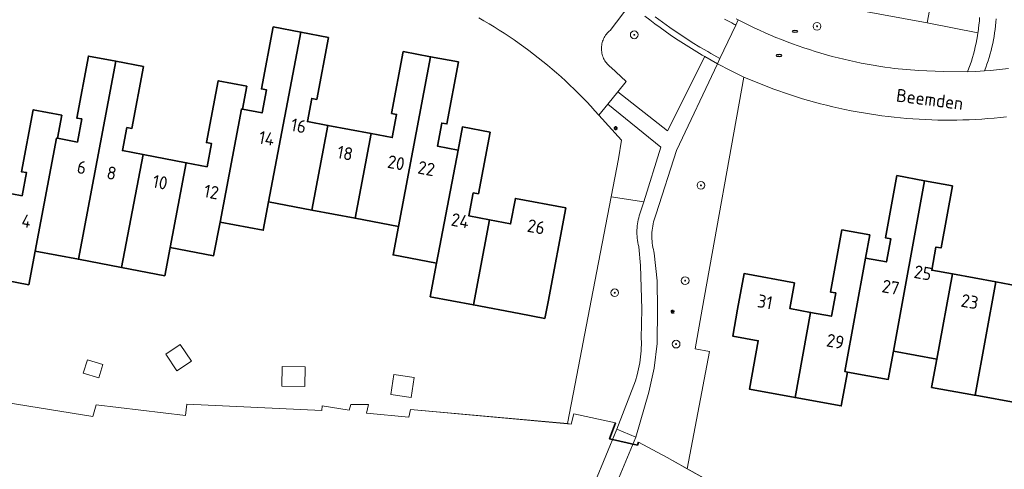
# Model space of a CAD drawing. Header units: metres. Extents: x 152610 to 160096, y 456114 to 462495.
# Tile 613 of 656: x 158784 to 158886, y 460733 to 460780. Entities that reach past the tile are written whole.
import ezdxf
from ezdxf.enums import TextEntityAlignment as Align

# ---------------------------------------------------------------- set-up
doc = ezdxf.new("R2010")
doc.units = ezdxf.units.M
doc.header["$LTSCALE"] = 0.5
doc.layers.get('0').update_dxf_attribs({"linetype": 'CONTINUOUS'})
for name, color, linetype, lineweight in [('B-PV-GK-BESCHOEIING-G', 251, 'GK-BESCHOEIING-SO', 18), ('B-PV-GK-KADEMUUR-G', 251, 'CONTINUOUS', 35), ('B-PV-GR-BEPLANTING_CULTUUR_BOSPLANTSOEN-GV', 251, 'CONTINUOUS', 18), ('B-PV-GR-BOOM-S', 251, 'CONTINUOUS', 25), ('B-PV-IE-MEUBILAIR-S', 251, 'CONTINUOUS', 25), ('B-PV-KW-KUNSTWERK_DEK-GV', 251, 'CONTINUOUS', 18), ('B-PV-OG-BEBOUWING-GV', 6, 'CONTINUOUS', 35), ('B-PV-OG-BEBOUWING-T18', 1, 'CONTINUOUS', 18), ('B-PV-OG-BEBOUWING_SCHUUR-GV', 251, 'CONTINUOUS', 18), ('B-PV-OG-TOPOGRAFIE-T18', 1, 'CONTINUOUS', 18), ('B-PV-OG-WATER_SLOOT-GV', 251, 'CONTINUOUS', 18), ('B-PV-VH-GESLOTENVERHARDING_ASFALT-GV', 251, 'CONTINUOUS', 18), ('B-PV-VH-HALFVERHARDING_GRAVEL-GV', 251, 'CONTINUOUS', 18), ('B-PV-VH-OPENVERHARDING_BETONSTRAATSTEEN-GV', 251, 'CONTINUOUS', 18), ('B-PV-VH-OPENVERHARDING_STRAATBAKSTEEN-GV', 251, 'CONTINUOUS', 18)]:
    doc.layers.add(name, color=color, linetype=linetype, lineweight=lineweight)
doc.styles.add('NLCS-ISO', font='NLCS-ISO.ttf')
doc.styles.add('NLCS-ISO-M750-T18', font='NLCS-ISO.ttf', dxfattribs={"height": 1.35})
doc.linetypes.add('GK-BESCHOEIING-SO', pattern='A,18,-3,[1,NLCS.SHX,S=0.6,R=0,X=0,Y=0],-3', length=24)

# ---------------------------------------------------------------- blocks, each defined once
blk = doc.blocks.new('SIE-MEUBILAIR_PAAL_LICHTMAST-SO')
for points in [[(-0.62, 0), (-1, 0)], [(-0.71, 0.71), (-0.44, 0.44)], [(0, 1), (0, 0.62)], [(0.44, 0.44), (0.71, 0.71)], [(1, 0), (0.62, 0)], [(-0.71, -0.71), (-0.44, -0.44)], [(0, -0.62), (0, -1)], [(0.44, -0.44), (0.71, -0.71)]]:
    blk.add_lwpolyline(points)
blk.add_circle((0, 0), 0.5)
blk = doc.blocks.new('SIE-MEUBILAIR_PUT_RIOOLPUT-SO')
blk.add_ellipse((0, 0), major_axis=(1.25, 0), ratio=0.54)
at = {"style": 'NLCS-ISO'}
blk.add_text('ri', height=0.75, dxfattribs=at).set_placement((-0.04, 0.07), align=Align.MIDDLE_CENTER)
blk = doc.blocks.new('SGR-BOOM_GBKN-SO')
at = {"linetype": 'ByBlock', "lineweight": 18}
h = blk.add_hatch(color=0, dxfattribs=at)
h.dxf.hatch_style = 1
edge = h.paths.add_edge_path()
edge.add_arc((0, 0), 0.25, 0, 360)
at = {"color": 0, "linetype": 'ByBlock', "lineweight": 18}
for radius in [2, 0.25]:
    blk.add_circle((0, 0), radius, dxfattribs=at)
at = {"color": 0, "linetype": 'ByBlock', "lineweight": 18, "style": 'NLCS-ISO'}
blk.add_attdef('SOORT', (2.5, 0), '', height=1.5, dxfattribs=at)

msp = doc.modelspace()

# ---------------------------------------------------------------- linework, layer by layer
at = {"layer": 'B-PV-GK-BESCHOEIING-G', "flags": 128}
for points in [[(158773.984, 460744.249), (158779.486, 460741.839), (158782.569, 460740.917), (158782.308, 460740.292), (158791.313, 460738.833), (158791.654, 460740.062), (158800.94, 460738.946), (158801.08, 460740.114), (158815.119, 460739.447), (158815.159, 460739.931), (158817.939, 460739.491), (158818.139, 460740.096), (158819.972, 460740.078), (158819.752, 460739.192), (158824.163, 460738.774), (158824.323, 460739.56), (158841.043, 460738.05), (158841.303, 460739.098), (158845.635, 460738.157)], [(158848.032, 460736.146), (158850.994, 460734.558), (158869.376, 460724.269), (158871.452, 460723.325), (158874.797, 460722.484), (158880.054, 460722.228), (158880.133, 460723.558), (158897.373, 460724.103), (158911.592, 460724.887), (158914.674, 460724.871), (158918.844, 460724.352), (158921.583, 460724.074), (158932.764, 460721.893), (158935.424, 460720.929), (158938.407, 460719.221), (158940.081, 460717.33), (158940.627, 460716.303), (158941.374, 460714.572), (158941.981, 460712.357), (158943.155, 460707.787), (158944.593, 460701.666), (158946.294, 460694.699), (158948.134, 460689.122), (158950.962, 460682.076), (158954.135, 460674.084), (158958.616, 460665.892), (158961.221, 460661.283)]]:
    msp.add_lwpolyline(points, dxfattribs=at)
at = {"layer": 'B-PV-GK-KADEMUUR-G', "flags": 128}
msp.add_lwpolyline([(158845.635, 460738.157), (158845.013, 460736.505), (158847.914, 460735.864), (158848.032, 460736.146)], dxfattribs=at)
at = {"layer": 'B-PV-GR-BEPLANTING_CULTUUR_BOSPLANTSOEN-GV', "flags": 128}
for points in [[(158858.195, 460780.183), (158858.389, 460780.082), (158858.939, 460779.8), (158859.494, 460779.525), (158860.051, 460779.257), (158860.612, 460778.996), (158861.176, 460778.743), (158861.744, 460778.497), (158862.315, 460778.258), (158862.888, 460778.026), (158863.465, 460777.802), (158864.044, 460777.586), (158864.627, 460777.377), (158865.212, 460777.176), (158865.799, 460776.982), (158866.389, 460776.796), (158866.981, 460776.617), (158867.576, 460776.446), (158868.172, 460776.283), (158868.771, 460776.128), (158869.372, 460775.98), (158869.974, 460775.84), (158870.579, 460775.708), (158871.185, 460775.584), (158871.792, 460775.468), (158872.401, 460775.359), (158873.012, 460775.258), (158873.623, 460775.166), (158874.236, 460775.081), (158874.595, 460775.035), (158875.875, 460774.909), (158877.158, 460774.81), (158879.694, 460774.697), (158882.232, 460774.691), (158882.369, 460775.052), (158882.499, 460775.416), (158882.621, 460775.782), (158882.736, 460776.151), (158882.843, 460776.523), (158882.942, 460776.896), (158883.033, 460777.271), (158883.117, 460777.648), (158883.192, 460778.027), (158883.26, 460778.407), (158883.31, 460778.718), (158878.027, 460779.772), (158850.976, 460784.767)], [(158878.934, 460784.601), (158878.027, 460779.772), (158883.31, 460778.718), (158883.321, 460778.789), (158883.373, 460779.172), (158883.417, 460779.555), (158883.453, 460779.94), (158883.481, 460780.325)], [(158847.176, 460781.709), (158845.077, 460778.988), (158844.971, 460778.897), (158844.871, 460778.799), (158844.777, 460778.696), (158844.688, 460778.588), (158844.606, 460778.475), (158844.53, 460778.358), (158844.462, 460778.236), (158844.4, 460778.111), (158844.346, 460777.982), (158844.299, 460777.851), (158844.259, 460777.716), (158844.228, 460777.58), (158844.204, 460777.443), (158844.188, 460777.304), (158844.181, 460777.165), (158844.181, 460777.025), (158844.189, 460776.885), (158844.205, 460776.747), (158844.229, 460776.609), (158844.261, 460776.473), (158844.3, 460776.339), (158844.348, 460776.207), (158844.402, 460776.079), (158844.464, 460775.954), (158844.533, 460775.832), (158844.609, 460775.715), (158844.691, 460775.602), (158844.78, 460775.494), (158844.875, 460775.391), (158844.975, 460775.294), (158845.081, 460775.203), (158845.152, 460775.148), (158846.735, 460773.668), (158845.871, 460772.595), (158851.046, 460768.551), (158854.919, 460776.258), (158854.646, 460776.417), (158854.084, 460776.752), (158853.525, 460777.094), (158852.971, 460777.442), (158852.421, 460777.797), (158851.876, 460778.159), (158851.334, 460778.528), (158850.798, 460778.903), (158850.266, 460779.285), (158849.739, 460779.673), (158849.216, 460780.068), (158848.699, 460780.469)], [(158885.198, 460780.202), (158885.171, 460779.831), (158885.137, 460779.46), (158885.095, 460779.09), (158885.044, 460778.721), (158884.986, 460778.353), (158884.92, 460777.987), (158884.846, 460777.622), (158884.765, 460777.258), (158884.675, 460776.897), (158884.578, 460776.538), (158884.473, 460776.18), (158884.36, 460775.825), (158884.24, 460775.473), (158884.112, 460775.123), (158883.977, 460774.776), (158884.606, 460774.822), (158885.235, 460774.876), (158885.864, 460774.937), (158886.491, 460775.007)]]:
    msp.add_lwpolyline(points, dxfattribs=at)
for points in [[(158857.596, 460774.806), (158856.231, 460775.522), (158851.965, 460766.51), (158849.865, 460759.924), (158849.785, 460759.715), (158849.713, 460759.504), (158849.648, 460759.29), (158849.591, 460759.074), (158849.542, 460758.856), (158849.5, 460758.637), (158849.466, 460758.416), (158849.441, 460758.194), (158849.423, 460757.972), (158849.413, 460757.748), (158849.412, 460757.525), (158849.418, 460757.302), (158849.432, 460757.079), (158849.455, 460756.857), (158849.485, 460756.635), (158849.523, 460756.415), (158849.569, 460756.196), (158849.622, 460755.98), (158849.663, 460755.835), (158849.982, 460752.926), (158850, 460750), (158849.975, 460746.416), (158849.67, 460743.861), (158849.085, 460741.355), (158847.733, 460736.697), (158845.782, 460737.502), (158845.34, 460736.432), (158847.914, 460735.864), (158848.032, 460736.146), (158850.995, 460734.558), (158853.093, 460733.384), (158854.064, 460738.502), (158855.412, 460745.6), (158853.912, 460745.856), (158854.655, 460750), (158858.981, 460774.13)], [(158850.352, 460766.852), (158844.849, 460771.329), (158843.915, 460770.173), (158846.277, 460767.583), (158845.944, 460765.617), (158845.185, 460761.685), (158848.567, 460761.151)], [(158848.567, 460761.151), (158845.185, 460761.685), (158842.931, 460750), (158841.608, 460743.144), (158840.632, 460738.087), (158841.043, 460738.05), (158841.303, 460739.098), (158845.635, 460738.157), (158845.012, 460736.505), (158845.34, 460736.432), (158845.782, 460737.502), (158847.71, 460742.555), (158847.89, 460743.162), (158847.969, 460743.469), (158848.04, 460743.778), (158848.103, 460744.088), (158848.158, 460744.4), (158848.205, 460744.713), (158848.244, 460745.027), (158848.276, 460745.342), (158848.299, 460745.658), (158848.315, 460745.974), (158848.322, 460746.291), (158848.322, 460746.608), (158848.313, 460746.923), (158848.313, 460746.926), (158848.375, 460750), (158848.233, 460754.538), (158848.065, 460756.488), (158848.055, 460756.524), (158848.003, 460756.732), (158847.959, 460756.942), (158847.923, 460757.154), (158847.895, 460757.366), (158847.875, 460757.58), (158847.862, 460757.794), (158847.858, 460758.009), (158847.862, 460758.223), (158847.873, 460758.437), (158847.893, 460758.651), (158847.92, 460758.864), (158847.956, 460759.075), (158847.999, 460759.285), (158848.051, 460759.494), (158848.109, 460759.7), (158848.176, 460759.904)]]:
    msp.add_lwpolyline(points, close=True, dxfattribs=at)
at = {"layer": 'B-PV-KW-KUNSTWERK_DEK-GV', "flags": 128}
msp.add_lwpolyline([(158847.733, 460736.697), (158845.782, 460737.502), (158842.348, 460729.18), (158844.299, 460728.375)], close=True, dxfattribs=at)
at = {"layer": 'B-PV-OG-BEBOUWING-GV', "flags": 128}
for points in [[(158812.934, 460778.807), (158810.064, 460779.351), (158808.84, 460772.903), (158809.367, 460772.803), (158808.912, 460770.4), (158806.86, 460770.789), (158806.762, 460770.808), (158804.533, 460759.049), (158809.028, 460758.196), (158809.585, 460761.145)], [(158815.817, 460778.261), (158812.934, 460778.807), (158809.585, 460761.145), (158814.08, 460760.294), (158815.75, 460769.105), (158813.611, 460769.51), (158814.067, 460771.913), (158814.594, 460771.811)], [(158793.71, 460775.771), (158790.861, 460776.312), (158789.64, 460769.873), (158790.168, 460769.773), (158789.712, 460767.37), (158787.639, 460767.765), (158787.541, 460767.784), (158785.314, 460756.032), (158789.806, 460755.177)], [(158826.418, 460776.251), (158823.582, 460776.789), (158822.363, 460770.343), (158822.888, 460770.242), (158822.433, 460767.839), (158820.246, 460768.253), (158818.575, 460759.442), (158823.068, 460758.591), (158823.071, 460758.591)], [(158829.328, 460775.7), (158826.418, 460776.251), (158823.071, 460758.591), (158823.068, 460758.591), (158822.511, 460755.643), (158827.046, 460754.785), (158829.273, 460766.543), (158827.122, 460766.95), (158827.578, 460769.353), (158828.107, 460769.253)], [(158796.596, 460775.223), (158793.71, 460775.771), (158789.806, 460755.177), (158794.3, 460754.322), (158796.529, 460766.076), (158794.393, 460766.48), (158794.848, 460768.884), (158795.376, 460768.784)], [(158807.316, 460773.192), (158804.345, 460773.755), (158803.124, 460767.316), (158803.652, 460767.217), (158803.196, 460764.813), (158801.023, 460765.225), (158799.353, 460756.415), (158803.871, 460755.555), (158804.533, 460759.049), (158806.762, 460770.808), (158806.86, 460770.789)], [(158788.096, 460770.164), (158785.118, 460770.732), (158783.894, 460764.293), (158784.423, 460764.192), (158783.965, 460761.788), (158781.816, 460762.197), (158780.146, 460753.386), (158784.65, 460752.529), (158785.314, 460756.032), (158787.541, 460767.784), (158787.639, 460767.765)], [(158820.246, 460768.253), (158815.75, 460769.105), (158814.08, 460760.294), (158818.575, 460759.442)], [(158832.6, 460768.403), (158829.728, 460768.946), (158829.273, 460766.543), (158827.046, 460754.785), (158826.382, 460751.282), (158830.876, 460750.43), (158832.557, 460759.28), (158830.403, 460759.689), (158830.858, 460762.092), (158831.388, 460761.991)], [(158801.023, 460765.225), (158796.529, 460766.076), (158794.3, 460754.322), (158798.794, 460753.467), (158799.353, 460756.415)], [(158877.749, 460763.356), (158874.888, 460763.878), (158873.711, 460757.412), (158874.241, 460757.315), (158873.801, 460754.902), (158871.62, 460755.299), (158869.474, 460743.507), (158869.742, 460743.458), (158873.988, 460742.682), (158874.525, 460745.634)], [(158880.648, 460762.828), (158877.749, 460763.356), (158874.525, 460745.634), (158879.039, 460744.809), (158880.647, 460753.654), (158878.502, 460754.044), (158878.94, 460756.458), (158879.471, 460756.362)], [(158832.557, 460759.28), (158830.876, 460750.43), (158835.635, 460749.528), (158838.291, 460749.025), (158838.621, 460750.764), (158840.472, 460760.524), (158835.239, 460761.514), (158834.736, 460758.867)], [(158891.314, 460760.888), (158888.43, 460761.412), (158887.252, 460754.946), (158887.782, 460754.85), (158887.343, 460752.437), (158885.161, 460752.834), (158883.014, 460741.034), (158887.548, 460740.205), (158888.087, 460743.156), (158888.683, 460746.429), (158890.875, 460758.474)], [(158872.059, 460757.71), (158869.169, 460758.239), (158867.989, 460751.773), (158868.521, 460751.676), (158868.214, 460749.999), (158868.079, 460749.262), (158865.92, 460749.656), (158864.31, 460740.807), (158869.098, 460739.933), (158869.742, 460743.458), (158869.474, 460743.507), (158871.62, 460755.299)], [(158864.258, 460752.734), (158859, 460753.688), (158858.329, 460750), (158857.819, 460747.193), (158860.467, 460746.709), (158859.549, 460741.677), (158864.31, 460740.807), (158865.92, 460749.656), (158863.771, 460750.049)], [(158885.161, 460752.834), (158880.647, 460753.654), (158879.039, 460744.809), (158878.486, 460741.861), (158882.938, 460741.047), (158883.014, 460741.034)]]:
    msp.add_lwpolyline(points, close=True, dxfattribs=at)
at = {"layer": 'B-PV-OG-BEBOUWING_SCHUUR-GV', "flags": 128}
for points in [[(158801.551, 460744.588), (158800.407, 460746.309), (158798.911, 460745.315), (158800.055, 460743.594)], [(158792.365, 460744.237), (158790.742, 460744.73), (158790.32, 460743.344), (158791.943, 460742.85)], [(158813.369, 460743.988), (158811.005, 460744.034), (158810.965, 460741.983), (158813.33, 460741.937)], [(158824.716, 460742.874), (158822.609, 460743.204), (158822.283, 460741.123), (158824.39, 460740.792)]]:
    msp.add_lwpolyline(points, close=True, dxfattribs=at)
at = {"layer": 'B-PV-OG-WATER_SLOOT-GV', "flags": 128}
msp.add_lwpolyline([(158869.376, 460724.269), (158853.093, 460733.384), (158850.995, 460734.558), (158848.032, 460736.146), (158847.914, 460735.864), (158845.34, 460736.432), (158845.012, 460736.505), (158845.635, 460738.157), (158841.303, 460739.098), (158841.043, 460738.05), (158840.632, 460738.087), (158824.323, 460739.56), (158824.163, 460738.774), (158819.752, 460739.192), (158819.972, 460740.078), (158818.139, 460740.096), (158817.939, 460739.491), (158815.159, 460739.931), (158815.119, 460739.448), (158801.08, 460740.114), (158800.94, 460738.946), (158791.653, 460740.062), (158791.313, 460738.833), (158782.308, 460740.292)], dxfattribs=at)
at = {"layer": 'B-PV-VH-GESLOTENVERHARDING_ASFALT-GV', "flags": 128}
msp.add_lwpolyline([(158847.733, 460736.697), (158845.782, 460737.502), (158842.348, 460729.18), (158844.299, 460728.375)], close=True, dxfattribs=at)
at = {"layer": 'B-PV-VH-HALFVERHARDING_GRAVEL-GV', "flags": 128}
msp.add_lwpolyline([(158883.481, 460780.325), (158883.453, 460779.94), (158883.417, 460779.555), (158883.373, 460779.172), (158883.321, 460778.789), (158883.31, 460778.718), (158883.26, 460778.407), (158883.192, 460778.027), (158883.117, 460777.648), (158883.033, 460777.271), (158882.942, 460776.896), (158882.843, 460776.523), (158882.736, 460776.151), (158882.621, 460775.782), (158882.499, 460775.416), (158882.369, 460775.052), (158882.232, 460774.691), (158883.105, 460774.726), (158883.977, 460774.776), (158884.112, 460775.123), (158884.24, 460775.473), (158884.36, 460775.825), (158884.473, 460776.18), (158884.578, 460776.538), (158884.675, 460776.897), (158884.765, 460777.258), (158884.846, 460777.622), (158884.92, 460777.987), (158884.986, 460778.353), (158885.044, 460778.721), (158885.095, 460779.09), (158885.137, 460779.46), (158885.171, 460779.831), (158885.198, 460780.202)], dxfattribs=at)
at = {"layer": 'B-PV-VH-OPENVERHARDING_BETONSTRAATSTEEN-GV', "flags": 128}
msp.add_lwpolyline([(158886.491, 460775.007), (158885.864, 460774.937), (158885.235, 460774.876), (158884.606, 460774.822), (158883.977, 460774.776), (158883.105, 460774.726), (158882.232, 460774.691), (158879.694, 460774.697), (158877.158, 460774.81), (158875.875, 460774.909), (158874.595, 460775.035), (158874.236, 460775.081), (158873.623, 460775.166), (158873.012, 460775.258), (158872.401, 460775.359), (158871.792, 460775.468), (158871.185, 460775.584), (158870.579, 460775.708), (158869.974, 460775.84), (158869.372, 460775.98), (158868.771, 460776.128), (158868.172, 460776.283), (158867.576, 460776.446), (158866.981, 460776.617), (158866.389, 460776.796), (158865.799, 460776.982), (158865.212, 460777.176), (158864.627, 460777.377), (158864.044, 460777.586), (158863.465, 460777.802), (158862.888, 460778.026), (158862.315, 460778.258), (158861.744, 460778.497), (158861.176, 460778.743), (158860.612, 460778.996), (158860.051, 460779.257), (158859.494, 460779.525), (158858.939, 460779.8), (158858.389, 460780.082), (158858.132, 460779.539), (158856.488, 460776.065), (158856.231, 460775.522), (158857.596, 460774.806), (158858.981, 460774.13), (158859.577, 460773.872), (158860.177, 460773.621), (158860.779, 460773.377), (158861.385, 460773.141), (158861.993, 460772.912), (158862.604, 460772.691), (158863.218, 460772.477), (158863.834, 460772.271), (158864.453, 460772.073), (158865.074, 460771.882), (158865.697, 460771.698), (158866.323, 460771.523), (158866.951, 460771.355), (158867.581, 460771.195), (158868.212, 460771.043), (158868.846, 460770.898), (158869.481, 460770.762), (158870.118, 460770.633), (158870.757, 460770.512), (158871.397, 460770.399), (158872.038, 460770.293), (158872.68, 460770.196), (158873.324, 460770.107), (158873.969, 460770.025), (158874.615, 460769.952), (158875.261, 460769.886), (158875.908, 460769.828), (158876.556, 460769.779), (158877.205, 460769.737), (158877.854, 460769.703), (158878.503, 460769.677), (158879.153, 460769.66), (158879.802, 460769.65), (158880.452, 460769.648), (158881.102, 460769.655), (158881.752, 460769.669), (158882.401, 460769.691), (158883.05, 460769.722), (158883.699, 460769.76), (158884.347, 460769.806), (158884.995, 460769.86), (158885.642, 460769.922), (158886.288, 460769.992)], dxfattribs=at)
at = {"layer": 'B-PV-VH-OPENVERHARDING_STRAATBAKSTEEN-GV', "flags": 128}
for points in [[(158831.419, 460780.297), (158831.958, 460779.988), (158832.493, 460779.672), (158833.025, 460779.35), (158833.552, 460779.02), (158834.074, 460778.684), (158834.593, 460778.341), (158835.106, 460777.992), (158835.616, 460777.636), (158836.12, 460777.273), (158836.62, 460776.904), (158837.116, 460776.529), (158837.606, 460776.147), (158838.091, 460775.759), (158838.572, 460775.365), (158839.047, 460774.964), (158839.517, 460774.558), (158839.982, 460774.145), (158840.441, 460773.727), (158840.895, 460773.302), (158841.344, 460772.872), (158841.787, 460772.436), (158842.224, 460771.995), (158842.655, 460771.547), (158843.081, 460771.095), (158843.501, 460770.637), (158843.915, 460770.173), (158844.849, 460771.329), (158845.871, 460772.595), (158846.735, 460773.668), (158845.152, 460775.148), (158845.081, 460775.203), (158844.975, 460775.294), (158844.875, 460775.391), (158844.78, 460775.494), (158844.691, 460775.602), (158844.609, 460775.715), (158844.533, 460775.832), (158844.464, 460775.954), (158844.402, 460776.079), (158844.348, 460776.207), (158844.3, 460776.339), (158844.261, 460776.473), (158844.229, 460776.609), (158844.205, 460776.747), (158844.189, 460776.885), (158844.181, 460777.025), (158844.181, 460777.165), (158844.188, 460777.304), (158844.204, 460777.443), (158844.228, 460777.58), (158844.259, 460777.716), (158844.299, 460777.851), (158844.346, 460777.982), (158844.4, 460778.111), (158844.462, 460778.236), (158844.53, 460778.358), (158844.606, 460778.475), (158844.688, 460778.588), (158844.777, 460778.696), (158844.871, 460778.799), (158844.971, 460778.897), (158845.077, 460778.988), (158847.176, 460781.709)], [(158848.699, 460780.469), (158849.216, 460780.068), (158849.739, 460779.673), (158850.266, 460779.285), (158850.798, 460778.903), (158851.334, 460778.528), (158851.876, 460778.159), (158852.421, 460777.797), (158852.971, 460777.442), (158853.525, 460777.094), (158854.084, 460776.752), (158854.646, 460776.417), (158854.919, 460776.258), (158855.572, 460775.885), (158856.231, 460775.522), (158856.488, 460776.065), (158856.169, 460776.239), (158855.851, 460776.416), (158855.535, 460776.595), (158855.22, 460776.777), (158854.415, 460777.253), (158853.618, 460777.743), (158852.83, 460778.247), (158852.051, 460778.765), (158851.281, 460779.296), (158850.521, 460779.841), (158849.77, 460780.4)], [(158849.77, 460780.4), (158850.521, 460779.841), (158851.281, 460779.296), (158852.051, 460778.765), (158852.83, 460778.247), (158853.618, 460777.743), (158854.415, 460777.253), (158855.22, 460776.777), (158855.535, 460776.595), (158855.851, 460776.416), (158856.169, 460776.239), (158856.488, 460776.065), (158858.132, 460779.539), (158858.029, 460779.593), (158857.925, 460779.647), (158857.822, 460779.701), (158857.719, 460779.756), (158856.963, 460780.167)], [(158856.963, 460780.167), (158857.719, 460779.756), (158857.822, 460779.701), (158857.925, 460779.647), (158858.029, 460779.593), (158858.132, 460779.539), (158858.389, 460780.082), (158858.195, 460780.183)]]:
    msp.add_lwpolyline(points, dxfattribs=at)
msp.add_lwpolyline([(158855.572, 460775.885), (158854.919, 460776.258), (158851.046, 460768.551), (158845.871, 460772.595), (158844.849, 460771.329), (158850.352, 460766.852), (158848.567, 460761.151), (158848.176, 460759.904), (158848.109, 460759.7), (158848.051, 460759.494), (158847.999, 460759.285), (158847.956, 460759.075), (158847.92, 460758.864), (158847.893, 460758.651), (158847.873, 460758.437), (158847.862, 460758.223), (158847.858, 460758.009), (158847.862, 460757.794), (158847.875, 460757.58), (158847.895, 460757.366), (158847.923, 460757.154), (158847.959, 460756.942), (158848.003, 460756.732), (158848.055, 460756.524), (158848.065, 460756.488), (158848.233, 460754.538), (158848.375, 460750), (158848.313, 460746.926), (158848.313, 460746.923), (158848.322, 460746.608), (158848.322, 460746.291), (158848.315, 460745.974), (158848.299, 460745.658), (158848.276, 460745.342), (158848.244, 460745.027), (158848.205, 460744.713), (158848.158, 460744.4), (158848.103, 460744.088), (158848.04, 460743.778), (158847.969, 460743.469), (158847.89, 460743.162), (158847.71, 460742.555), (158845.782, 460737.502), (158847.733, 460736.697), (158849.085, 460741.355), (158849.67, 460743.861), (158849.975, 460746.416), (158850, 460750), (158849.982, 460752.926), (158849.663, 460755.835), (158849.622, 460755.98), (158849.569, 460756.196), (158849.523, 460756.415), (158849.485, 460756.635), (158849.455, 460756.857), (158849.432, 460757.079), (158849.418, 460757.302), (158849.412, 460757.525), (158849.413, 460757.748), (158849.423, 460757.972), (158849.441, 460758.194), (158849.466, 460758.416), (158849.5, 460758.637), (158849.542, 460758.856), (158849.591, 460759.074), (158849.648, 460759.29), (158849.713, 460759.504), (158849.785, 460759.715), (158849.865, 460759.924), (158851.965, 460766.51), (158856.231, 460775.522)], close=True, dxfattribs=at)

# ---------------------------------------------------------------- block references
at = {"layer": 'B-PV-GR-BOOM-S', "xscale": 0.2, "yscale": 0.2, "zscale": 0.2}
for p in [(158866.581, 460779.408), (158847.581, 460778.524), (158854.513, 460762.869), (158852.876, 460752.96), (158845.559, 460751.703), (158851.938, 460746.358)]:
    msp.add_blockref('SGR-BOOM_GBKN-SO', p, dxfattribs=at)
at = {"layer": 'B-PV-IE-MEUBILAIR-S', "xscale": 0.2, "yscale": 0.2, "zscale": 0.2}
for name, p in [('SIE-MEUBILAIR_PUT_RIOOLPUT-SO', (158864.292, 460778.889)), ('SIE-MEUBILAIR_PUT_RIOOLPUT-SO', (158862.631, 460776.376)), ('SIE-MEUBILAIR_PAAL_LICHTMAST-SO', (158845.65, 460768.82)), ('SIE-MEUBILAIR_PAAL_LICHTMAST-SO', (158851.573, 460749.736))]:
    msp.add_blockref(name, p, dxfattribs=at)

# ---------------------------------------------------------------- texts
at = {"layer": 'B-PV-OG-BEBOUWING-T18', "style": 'NLCS-ISO-M750-T18'}
for s, rotation, p in [('16', 349.3, (158812.701, 460769.067)), ('14', 349.3, (158809.383, 460767.766)), ('18', 349.3, (158817.533, 460766.223)), ('20', 349.3, (158822.835, 460765.218)), ('6', 349.2, (158790.161, 460764.741)), ('8', 349.2, (158793.266, 460764.15)), ('22', 349.3, (158825.978, 460764.622)), ('10', 349.3, (158798.311, 460763.194)), ('12', 349.3, (158803.635, 460762.185)), ('4', 349.2, (158784.415, 460759.157)), ('24', 349.3, (158829.491, 460759.193)), ('26', 349.3, (158837.391, 460758.563)), ('25', 349.7, (158877.586, 460753.769)), ('27', 349.7, (158874.239, 460752.28)), ('31', 349.7, (158861.183, 460750.751)), ('23', 349.7, (158882.457, 460750.784)), ('29', 349.6, (158868.492, 460746.644))]:
    msp.add_text(s, height=1.35, rotation=rotation, dxfattribs=at).set_placement(p, align=Align.MIDDLE)
at = {"layer": 'B-PV-OG-TOPOGRAFIE-T18', "style": 'NLCS-ISO-M750-T18'}
msp.add_text('Beemden', height=1.35, rotation=352.6, dxfattribs=at).set_placement((158878.303, 460771.818), align=Align.MIDDLE)

doc.saveas('drawing.dxf')
